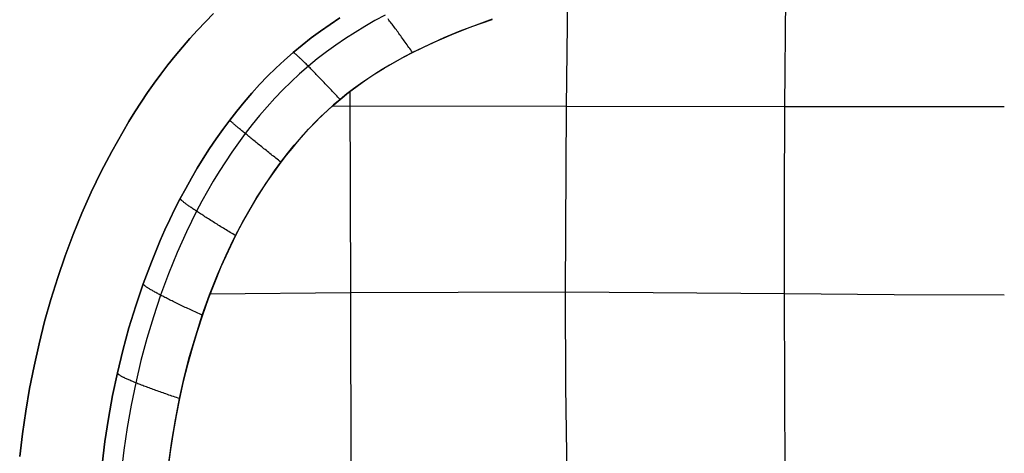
# Model space of a CAD drawing. Extents: x -383 to 1849, y -1185 to -529.
# Tile 411 of 656: x -356 to -58, y -856 to -725. Entities that reach past the tile are written whole.
import ezdxf

# ---------------------------------------------------------------- set-up
doc = ezdxf.new("R2010")
doc.units = 0
doc.layers.add('PREDEFINITO', color=7, linetype='CONTINUOUS')

msp = doc.modelspace()

# ---------------------------------------------------------------- linework, layer by layer
at = {"layer": 'PREDEFINITO'}
for p, q in [((-124.23, -751.49, 447.46), (-123.9, -707.67, 441.23)), ((-190.28, -751.35, 444.44), (-189.81, -718.29, 440.6)), ((-299.39, -725.74, 420), (-296.95, -723.28, 420)), ((-299.39, -725.74, 370), (-296.95, -723.28, 370)), ((-296.95, -723.28, 395), (-299.39, -725.74, 395)), ((-301.78, -728.25, 420), (-299.39, -725.74, 420)), ((-301.78, -728.25, 370), (-299.39, -725.74, 370)), ((-299.39, -725.74, 395), (-301.78, -728.25, 395)), ((-258.81, -724.61, 420), (-261.74, -726.54, 420)), ((-258.81, -724.61, 370), (-261.74, -726.54, 370)), ((-261.74, -726.54, 395), (-258.81, -724.61, 395)), ((-258.81, -724.61, 420), (-261.74, -726.54, 420)), ((-248.19, -725.41, 433.58), (-251.2, -727.15, 433.56)), ((-245.13, -723.75, 433.59), (-248.19, -725.41, 433.58)), ((-243.97, -725.22, 435.16), (-244.21, -724.91, 434.86)), ((-243.73, -725.53, 435.45), (-243.97, -725.22, 435.16)), ((-243.49, -725.85, 435.74), (-243.73, -725.53, 435.45)), ((-243.24, -726.17, 436.01), (-243.49, -725.85, 435.74)), ((-242.99, -726.5, 436.29), (-243.24, -726.17, 436.01)), ((-218.88, -727.23, 440.31), (-212.73, -725.02, 440.37)), ((-212.69, -724.99, 440.37), (-217.61, -726.75, 440.33)), ((-304.11, -730.82, 420), (-301.78, -728.25, 420)), ((-304.11, -730.82, 370), (-301.78, -728.25, 370)), ((-301.78, -728.25, 395), (-304.11, -730.82, 395)), ((-264.63, -728.55, 420), (-267.45, -730.63, 420)), ((-264.63, -728.55, 370), (-267.45, -730.63, 370)), ((-267.45, -730.63, 395), (-264.63, -728.55, 395)), ((-264.63, -728.55, 420), (-267.45, -730.63, 420)), ((-261.74, -726.54, 420), (-264.63, -728.55, 420)), ((-261.74, -726.54, 370), (-264.63, -728.55, 370)), ((-264.63, -728.55, 395), (-261.74, -726.54, 395)), ((-261.74, -726.54, 420), (-264.63, -728.55, 420)), ((-254.18, -728.96, 433.55), (-257.11, -730.85, 433.53)), ((-251.2, -727.15, 433.56), (-254.18, -728.96, 433.55)), ((-242.74, -726.83, 436.55), (-242.99, -726.5, 436.29)), ((-242.48, -727.17, 436.8), (-242.74, -726.83, 436.55)), ((-242.23, -727.51, 437.05), (-242.48, -727.17, 436.8)), ((-241.97, -727.86, 437.29), (-242.23, -727.51, 437.05)), ((-241.7, -728.21, 437.52), (-241.97, -727.86, 437.29)), ((-241.44, -728.57, 437.75), (-241.7, -728.21, 437.52)), ((-241.18, -728.93, 437.96), (-241.44, -728.57, 437.75)), ((-240.91, -729.29, 438.17), (-241.18, -728.93, 437.96)), ((-240.64, -729.66, 438.36), (-240.91, -729.29, 438.17)), ((-222.5, -728.63, 440.28), (-227.34, -730.64, 440.23)), ((-224.96, -729.63, 440.26), (-218.88, -727.23, 440.31)), ((-217.61, -726.75, 440.33), (-222.5, -728.63, 440.28)), ((-306.39, -733.44, 420), (-304.11, -730.82, 420)), ((-306.39, -733.44, 370), (-304.11, -730.82, 370)), ((-304.11, -730.82, 395), (-306.39, -733.44, 395)), ((-304.11, -730.82, 420), (-304.11, -730.82, 370)), ((-267.45, -730.63, 420), (-270.22, -732.8, 420)), ((-267.45, -730.63, 370), (-270.22, -732.8, 370)), ((-270.22, -732.8, 395), (-267.45, -730.63, 395)), ((-267.45, -730.63, 420), (-270.22, -732.8, 420)), ((-257.11, -730.85, 433.53), (-260, -732.81, 433.52)), ((-240.37, -730.03, 438.55), (-240.64, -729.66, 438.36)), ((-240.1, -730.41, 438.73), (-240.37, -730.03, 438.55)), ((-239.83, -730.78, 438.9), (-240.1, -730.41, 438.73)), ((-239.56, -731.17, 439.06), (-239.83, -730.78, 438.9)), ((-239.29, -731.55, 439.21), (-239.56, -731.17, 439.06)), ((-239.01, -731.93, 439.35), (-239.29, -731.55, 439.21)), ((-238.74, -732.32, 439.48), (-239.01, -731.93, 439.35)), ((-233.9, -733.63, 440.17), (-230.95, -732.23, 440.2)), ((-227.34, -730.64, 440.23), (-232.12, -732.79, 440.19)), ((-230.95, -732.23, 440.2), (-227.97, -730.9, 440.23)), ((-227.97, -730.9, 440.23), (-224.96, -729.63, 440.26)), ((-308.61, -736.1, 420), (-306.39, -733.44, 420)), ((-308.61, -736.1, 370), (-306.39, -733.44, 370)), ((-306.39, -733.44, 395), (-308.61, -736.1, 395)), ((-272.92, -735.04, 420), (-275.55, -737.37, 420)), ((-272.92, -735.04, 370), (-275.55, -737.37, 370)), ((-275.55, -737.37, 395), (-272.92, -735.04, 395)), ((-272.92, -735.04, 420), (-275.55, -737.37, 420)), ((-270.22, -732.8, 420), (-272.92, -735.04, 420)), ((-270.22, -732.8, 370), (-272.92, -735.04, 370)), ((-272.92, -735.04, 395), (-270.22, -732.8, 395)), ((-270.22, -732.8, 420), (-272.92, -735.04, 420)), ((-272.92, -735.04, 420), (-272.92, -735.04, 370)), ((-272.89, -735.05, 420.46), (-272.92, -735.04, 420)), ((-272.85, -735.06, 420.93), (-272.89, -735.05, 420.46)), ((-272.8, -735.08, 421.4), (-272.85, -735.06, 420.93)), ((-272.75, -735.11, 421.86), (-272.8, -735.08, 421.4)), ((-272.69, -735.15, 422.33), (-272.75, -735.11, 421.86)), ((-272.62, -735.19, 422.8), (-272.69, -735.15, 422.33)), ((-272.54, -735.25, 423.27), (-272.62, -735.19, 422.8)), ((-272.46, -735.31, 423.73), (-272.54, -735.25, 423.27)), ((-262.83, -734.87, 433.51), (-265.6, -737, 433.5)), ((-260, -732.81, 433.52), (-262.83, -734.87, 433.51)), ((-239.72, -736.59, 440.12), (-236.83, -735.08, 440.15)), ((-236.84, -735.09, 440.15), (-239.16, -736.3, 440.13)), ((-238.47, -732.71, 439.61), (-238.74, -732.32, 439.48)), ((-238.19, -733.1, 439.72), (-238.47, -732.71, 439.61)), ((-237.92, -733.5, 439.82), (-238.19, -733.1, 439.72)), ((-237.65, -733.89, 439.92), (-237.92, -733.5, 439.82)), ((-237.37, -734.28, 440.01), (-237.65, -733.89, 439.92)), ((-237.1, -734.68, 440.08), (-237.37, -734.28, 440.01)), ((-236.83, -735.08, 440.15), (-237.1, -734.68, 440.08)), ((-232.12, -732.79, 440.19), (-236.84, -735.09, 440.15)), ((-236.83, -735.08, 440.15), (-233.9, -733.63, 440.17)), ((-310.77, -738.81, 420), (-308.61, -736.1, 420)), ((-310.77, -738.81, 370), (-308.61, -736.1, 370)), ((-308.61, -736.1, 395), (-310.77, -738.81, 395)), ((-275.55, -737.37, 420), (-278.11, -739.77, 420)), ((-275.55, -737.37, 370), (-278.11, -739.77, 370)), ((-278.11, -739.77, 395), (-275.55, -737.37, 395)), ((-275.55, -737.37, 420), (-278.11, -739.77, 420)), ((-272.36, -735.39, 424.19), (-272.46, -735.31, 423.73)), ((-272.26, -735.47, 424.66), (-272.36, -735.39, 424.19)), ((-272.16, -735.56, 425.12), (-272.26, -735.47, 424.66)), ((-272.04, -735.65, 425.57), (-272.16, -735.56, 425.12)), ((-271.92, -735.76, 426.03), (-272.04, -735.65, 425.57)), ((-271.79, -735.88, 426.47), (-271.92, -735.76, 426.03)), ((-271.65, -736, 426.92), (-271.79, -735.88, 426.47)), ((-271.5, -736.13, 427.36), (-271.65, -736, 426.92)), ((-271.35, -736.27, 427.8), (-271.5, -736.13, 427.36)), ((-271.19, -736.42, 428.23), (-271.35, -736.27, 427.8)), ((-271.02, -736.57, 428.65), (-271.19, -736.42, 428.23)), ((-270.85, -736.74, 429.07), (-271.02, -736.57, 428.65)), ((-270.66, -736.91, 429.48), (-270.85, -736.74, 429.07)), ((-270.48, -737.09, 429.89), (-270.66, -736.91, 429.48)), ((-270.28, -737.27, 430.28), (-270.48, -737.09, 429.89)), ((-270.09, -737.46, 430.67), (-270.28, -737.27, 430.28)), ((-269.88, -737.66, 431.06), (-270.09, -737.46, 430.67)), ((-269.67, -737.87, 431.43), (-269.88, -737.66, 431.06)), ((-269.46, -738.08, 431.8), (-269.67, -737.87, 431.43)), ((-269.24, -738.3, 432.15), (-269.46, -738.08, 431.8)), ((-265.6, -737, 433.5), (-268.31, -739.22, 433.49)), ((-245.4, -739.83, 440.08), (-242.58, -738.17, 440.1)), ((-241.46, -737.55, 440.11), (-243.73, -738.84, 440.09)), ((-242.58, -738.17, 440.1), (-239.72, -736.59, 440.12)), ((-239.16, -736.3, 440.13), (-241.46, -737.55, 440.11)), ((-312.87, -741.57, 420), (-310.77, -738.81, 420)), ((-312.87, -741.57, 370), (-310.77, -738.81, 370)), ((-310.77, -738.81, 395), (-312.87, -741.57, 395)), ((-278.11, -739.77, 420), (-280.61, -742.24, 420)), ((-278.11, -739.77, 370), (-280.61, -742.24, 370)), ((-280.61, -742.24, 395), (-278.11, -739.77, 395)), ((-278.11, -739.77, 420), (-280.61, -742.24, 420)), ((-268.31, -739.22, 433.49), (-270.95, -741.53, 433.49)), ((-269.01, -738.52, 432.5), (-269.24, -738.3, 432.15)), ((-268.78, -738.75, 432.84), (-269.01, -738.52, 432.5)), ((-268.55, -738.99, 433.17), (-268.78, -738.75, 432.84)), ((-268.31, -739.22, 433.49), (-268.55, -738.99, 433.17)), ((-268.06, -739.48, 433.82), (-268.31, -739.22, 433.49)), ((-267.8, -739.73, 434.13), (-268.06, -739.48, 433.82)), ((-267.55, -740, 434.44), (-267.8, -739.73, 434.13)), ((-267.28, -740.26, 434.75), (-267.55, -740, 434.44)), ((-267.02, -740.54, 435.05), (-267.28, -740.26, 434.75)), ((-266.74, -740.81, 435.34), (-267.02, -740.54, 435.05)), ((-266.47, -741.09, 435.62), (-266.74, -740.81, 435.34)), ((-266.19, -741.38, 435.9), (-266.47, -741.09, 435.62)), ((-245.97, -740.18, 440.08), (-248.18, -741.57, 440.06)), ((-248.17, -741.55, 440.06), (-245.4, -739.83, 440.08)), ((-243.73, -738.84, 440.09), (-245.97, -740.18, 440.08)), ((-314.92, -744.36, 420), (-312.87, -741.57, 420)), ((-314.92, -744.36, 370), (-312.87, -741.57, 370)), ((-312.87, -741.57, 395), (-314.92, -744.36, 395)), ((-312.87, -741.57, 420), (-312.87, -741.57, 370)), ((-280.61, -742.24, 420), (-283.04, -744.78, 420)), ((-280.61, -742.24, 370), (-283.04, -744.78, 370)), ((-283.04, -744.78, 395), (-280.61, -742.24, 395)), ((-280.61, -742.24, 420), (-283.04, -744.78, 420)), ((-273.51, -743.91, 433.49), (-276.01, -746.36, 433.48)), ((-270.95, -741.53, 433.49), (-273.51, -743.91, 433.49)), ((-265.91, -741.67, 436.17), (-266.19, -741.38, 435.9)), ((-265.62, -741.97, 436.43), (-265.91, -741.67, 436.17)), ((-265.33, -742.27, 436.68), (-265.62, -741.97, 436.43)), ((-265.03, -742.57, 436.93), (-265.33, -742.27, 436.68)), ((-264.74, -742.88, 437.17), (-265.03, -742.57, 436.93)), ((-264.44, -743.19, 437.39), (-264.74, -742.88, 437.17)), ((-264.13, -743.51, 437.62), (-264.44, -743.19, 437.39)), ((-263.83, -743.83, 437.83), (-264.13, -743.51, 437.62)), ((-263.52, -744.15, 438.03), (-263.83, -743.83, 437.83)), ((-263.21, -744.48, 438.23), (-263.52, -744.15, 438.03)), ((-253.57, -745.23, 440.03), (-250.9, -743.35, 440.04)), ((-250.36, -743, 440.05), (-252.5, -744.48, 440.04)), ((-250.9, -743.35, 440.04), (-248.17, -741.55, 440.06)), ((-248.18, -741.57, 440.06), (-250.36, -743, 440.05)), ((-316.92, -747.2, 420), (-314.92, -744.36, 420)), ((-316.92, -747.2, 370), (-314.92, -744.36, 370)), ((-314.92, -744.36, 395), (-316.92, -747.2, 395)), ((-283.04, -744.78, 420), (-285.4, -747.38, 420)), ((-283.04, -744.78, 370), (-285.4, -747.38, 370)), ((-285.4, -747.38, 395), (-283.04, -744.78, 395)), ((-283.04, -744.78, 420), (-285.4, -747.38, 420)), ((-276.01, -746.36, 433.48), (-278.42, -748.88, 433.49)), ((-262.9, -744.8, 438.42), (-263.21, -744.48, 438.23)), ((-262.59, -745.14, 438.59), (-262.9, -744.8, 438.42)), ((-262.27, -745.47, 438.76), (-262.59, -745.14, 438.59)), ((-261.95, -745.8, 438.92), (-262.27, -745.47, 438.76)), ((-261.63, -746.14, 439.07), (-261.95, -745.8, 438.92)), ((-261.31, -746.48, 439.21), (-261.63, -746.14, 439.07)), ((-260.99, -746.82, 439.34), (-261.31, -746.48, 439.21)), ((-260.67, -747.17, 439.47), (-260.99, -746.82, 439.34)), ((-260.35, -747.51, 439.58), (-260.67, -747.17, 439.47)), ((-254.61, -746.01, 440.03), (-256.67, -747.59, 440.02)), ((-256.18, -747.2, 440.02), (-253.57, -745.23, 440.03)), ((-255.51, -807.78, 444.53), (-255.63, -746.77, 440.02)), ((-252.5, -744.48, 440.04), (-254.61, -746.01, 440.03)), ((-320.74, -752.98, 420), (-318.86, -750.07, 420)), ((-320.74, -752.98, 370), (-318.86, -750.07, 370)), ((-318.86, -750.07, 395), (-320.74, -752.98, 395)), ((-318.86, -750.07, 420), (-316.92, -747.2, 420)), ((-318.86, -750.07, 370), (-316.92, -747.2, 370)), ((-316.92, -747.2, 395), (-318.86, -750.07, 395)), ((-287.69, -750.04, 420), (-289.92, -752.75, 420)), ((-287.69, -750.04, 370), (-289.92, -752.75, 370)), ((-289.92, -752.75, 395), (-287.69, -750.04, 395)), ((-287.69, -750.04, 420), (-289.92, -752.75, 420)), ((-285.4, -747.38, 420), (-287.69, -750.04, 420)), ((-285.4, -747.38, 370), (-287.69, -750.04, 370)), ((-287.69, -750.04, 395), (-285.4, -747.38, 395)), ((-285.4, -747.38, 420), (-287.69, -750.04, 420)), ((-278.42, -748.88, 433.49), (-280.77, -751.46, 433.49)), ((-261.21, -751.37, 440), (-258.73, -749.24, 440.01)), ((-258.7, -749.23, 440.01), (-260.68, -750.91, 440)), ((-260.02, -747.85, 439.68), (-260.35, -747.51, 439.58)), ((-259.7, -748.2, 439.78), (-260.02, -747.85, 439.68)), ((-259.38, -748.55, 439.86), (-259.7, -748.2, 439.78)), ((-259.05, -748.89, 439.94), (-259.38, -748.55, 439.86)), ((-258.73, -749.24, 440.01), (-259.05, -748.89, 439.94)), ((-258.73, -749.24, 440.01), (-256.18, -747.2, 440.02)), ((-256.67, -747.59, 440.02), (-258.7, -749.23, 440.01)), ((-322.57, -755.93, 420), (-320.74, -752.98, 420)), ((-322.57, -755.93, 370), (-320.74, -752.98, 370)), ((-320.74, -752.98, 395), (-322.57, -755.93, 395)), ((-320.74, -752.98, 420), (-320.74, -752.98, 370)), ((-289.92, -752.75, 420), (-292.08, -755.52, 420)), ((-289.92, -752.75, 370), (-292.08, -755.52, 370)), ((-292.08, -755.52, 395), (-289.92, -752.75, 395)), ((-289.92, -752.75, 420), (-292.08, -755.52, 420)), ((-280.77, -751.46, 433.49), (-283.05, -754.11, 433.49)), ((-262.62, -752.65, 440), (-264.52, -754.44, 440)), ((-263.62, -753.58, 440), (-261.21, -751.37, 440)), ((-260.68, -750.91, 440), (-262.62, -752.65, 440)), ((-190.28, -751.35, 444.44), (-261.11, -751.28, 440)), ((-190.6, -807.54, 449.84), (-190.28, -751.35, 444.44)), ((-124.23, -751.49, 447.46), (-190.28, -751.35, 444.44)), ((-124.37, -779.58, 450.77), (-124.23, -751.49, 447.46)), ((-57.9, -751.46, 448.64), (-124.23, -751.49, 447.46)), ((-324.34, -758.9, 420), (-322.57, -755.93, 420)), ((-324.34, -758.9, 370), (-322.57, -755.93, 370)), ((-322.57, -755.93, 395), (-324.34, -758.9, 395)), ((-292.08, -755.52, 420), (-294.17, -758.34, 420)), ((-292.08, -755.52, 370), (-294.17, -758.34, 370)), ((-294.17, -758.34, 395), (-292.08, -755.52, 395)), ((-292.08, -755.52, 420), (-294.17, -758.34, 420)), ((-292.08, -755.52, 420), (-292.08, -755.52, 370)), ((-292.06, -755.55, 420.46), (-292.08, -755.52, 420)), ((-292.04, -755.57, 420.93), (-292.06, -755.55, 420.46)), ((-292.01, -755.61, 421.4), (-292.04, -755.57, 420.93)), ((-291.97, -755.65, 421.86), (-292.01, -755.61, 421.4)), ((-291.93, -755.7, 422.33), (-291.97, -755.65, 421.86)), ((-291.87, -755.76, 422.8), (-291.93, -755.7, 422.33)), ((-291.8, -755.82, 423.27), (-291.87, -755.76, 422.8)), ((-291.73, -755.89, 423.73), (-291.8, -755.82, 423.27)), ((-291.64, -755.97, 424.2), (-291.73, -755.89, 423.73)), ((-291.55, -756.06, 424.66), (-291.64, -755.97, 424.2)), ((-291.44, -756.15, 425.12), (-291.55, -756.06, 424.66)), ((-283.05, -754.11, 433.49), (-285.26, -756.8, 433.5)), ((-268.22, -758.21, 440), (-265.95, -755.86, 440)), ((-264.52, -754.44, 440), (-266.37, -756.28, 440)), ((-265.95, -755.86, 440), (-263.62, -753.58, 440)), ((-327.74, -764.95, 420), (-324.34, -758.9, 420)), ((-327.74, -764.95, 370), (-324.34, -758.9, 370)), ((-324.34, -758.9, 395), (-327.74, -764.95, 395)), ((-294.17, -758.34, 420), (-296.2, -761.21, 420)), ((-294.17, -758.34, 370), (-296.2, -761.21, 370)), ((-296.2, -761.21, 395), (-294.17, -758.34, 395)), ((-294.17, -758.34, 420), (-296.2, -761.21, 420)), ((-291.33, -756.25, 425.57), (-291.44, -756.15, 425.12)), ((-291.21, -756.36, 426.03), (-291.33, -756.25, 425.57)), ((-291.08, -756.47, 426.48), (-291.21, -756.36, 426.03)), ((-290.94, -756.59, 426.92), (-291.08, -756.47, 426.48)), ((-290.79, -756.72, 427.36), (-290.94, -756.59, 426.92)), ((-290.64, -756.85, 427.8), (-290.79, -756.72, 427.36)), ((-290.47, -756.99, 428.23), (-290.64, -756.85, 427.8)), ((-290.3, -757.14, 428.66), (-290.47, -756.99, 428.23)), ((-290.12, -757.29, 429.08), (-290.3, -757.14, 428.66)), ((-289.93, -757.45, 429.49), (-290.12, -757.29, 429.08)), ((-289.73, -757.62, 429.89), (-289.93, -757.45, 429.49)), ((-289.53, -757.79, 430.29), (-289.73, -757.62, 429.89)), ((-289.32, -757.97, 430.68), (-289.53, -757.79, 430.29)), ((-289.1, -758.15, 431.06), (-289.32, -757.97, 430.68)), ((-288.87, -758.33, 431.44), (-289.1, -758.15, 431.06)), ((-288.64, -758.53, 431.81), (-288.87, -758.33, 431.44)), ((-288.4, -758.72, 432.16), (-288.64, -758.53, 431.81)), ((-288.16, -758.92, 432.51), (-288.4, -758.72, 432.16)), ((-287.91, -759.13, 432.85), (-288.16, -758.92, 432.51)), ((-285.26, -756.8, 433.5), (-287.39, -759.55, 433.5)), ((-270.42, -760.63, 440.01), (-268.22, -758.21, 440)), ((-268.18, -758.16, 440), (-269.94, -760.09, 440.01)), ((-266.37, -756.28, 440), (-268.18, -758.16, 440)), ((-296.2, -761.21, 420), (-298.16, -764.12, 420)), ((-296.2, -761.21, 370), (-298.16, -764.12, 370)), ((-298.16, -764.12, 395), (-296.2, -761.21, 395)), ((-296.2, -761.21, 420), (-298.16, -764.12, 420)), ((-287.39, -759.55, 433.5), (-289.46, -762.35, 433.51)), ((-287.65, -759.34, 433.18), (-287.91, -759.13, 432.85)), ((-287.39, -759.55, 433.5), (-287.65, -759.34, 433.18)), ((-287.12, -759.78, 433.83), (-287.39, -759.55, 433.5)), ((-286.84, -760, 434.15), (-287.12, -759.78, 433.83)), ((-286.55, -760.24, 434.46), (-286.84, -760, 434.15)), ((-286.26, -760.47, 434.76), (-286.55, -760.24, 434.46)), ((-285.97, -760.71, 435.06), (-286.26, -760.47, 434.76)), ((-285.67, -760.96, 435.35), (-285.97, -760.71, 435.06)), ((-285.36, -761.21, 435.64), (-285.67, -760.96, 435.35)), ((-285.05, -761.46, 435.91), (-285.36, -761.21, 435.64)), ((-284.74, -761.71, 436.18), (-285.05, -761.46, 435.91)), ((-284.42, -761.97, 436.44), (-284.74, -761.71, 436.18)), ((-284.09, -762.24, 436.7), (-284.42, -761.97, 436.44)), ((-272.55, -763.11, 440.02), (-270.42, -760.63, 440.01)), ((-269.94, -760.09, 440.01), (-271.67, -762.06, 440.01)), ((-330.94, -771.1, 420), (-327.74, -764.95, 420)), ((-330.94, -771.1, 370), (-327.74, -764.95, 370)), ((-327.74, -764.95, 395), (-330.94, -771.1, 395)), ((-327.74, -764.95, 420), (-327.74, -764.95, 370)), ((-298.16, -764.12, 420), (-300.06, -767.08, 420)), ((-298.16, -764.12, 370), (-300.06, -767.08, 370)), ((-300.06, -767.08, 395), (-298.16, -764.12, 395)), ((-298.16, -764.12, 420), (-300.06, -767.08, 420)), ((-289.46, -762.35, 433.51), (-291.46, -765.19, 433.52)), ((-283.76, -762.5, 436.95), (-284.09, -762.24, 436.7)), ((-283.43, -762.77, 437.18), (-283.76, -762.5, 436.95)), ((-283.1, -763.04, 437.41), (-283.43, -762.77, 437.18)), ((-282.76, -763.31, 437.64), (-283.1, -763.04, 437.41)), ((-282.41, -763.59, 437.85), (-282.76, -763.31, 437.64)), ((-282.07, -763.87, 438.06), (-282.41, -763.59, 437.85)), ((-281.72, -764.15, 438.25), (-282.07, -763.87, 438.06)), ((-281.36, -764.43, 438.44), (-281.72, -764.15, 438.25)), ((-281.01, -764.72, 438.62), (-281.36, -764.43, 438.44)), ((-280.65, -765.01, 438.79), (-281.01, -764.72, 438.62)), ((-280.29, -765.29, 438.95), (-280.65, -765.01, 438.79)), ((-273.35, -764.07, 440.02), (-274.99, -766.11, 440.03)), ((-274.61, -765.64, 440.03), (-272.55, -763.11, 440.02)), ((-271.67, -762.06, 440.01), (-273.35, -764.07, 440.02)), ((-300.06, -767.08, 420), (-301.9, -770.07, 420)), ((-300.06, -767.08, 370), (-301.9, -770.07, 370)), ((-301.9, -770.07, 395), (-300.06, -767.08, 395)), ((-300.06, -767.08, 420), (-301.9, -770.07, 420)), ((-291.46, -765.19, 433.52), (-293.39, -768.08, 433.53)), ((-279.93, -765.58, 439.1), (-280.29, -765.29, 438.95)), ((-279.56, -765.87, 439.24), (-279.93, -765.58, 439.1)), ((-279.2, -766.17, 439.37), (-279.56, -765.87, 439.24)), ((-278.83, -766.46, 439.5), (-279.2, -766.17, 439.37)), ((-278.46, -766.75, 439.61), (-278.83, -766.46, 439.5)), ((-278.09, -767.05, 439.71), (-278.46, -766.75, 439.61)), ((-277.72, -767.34, 439.81), (-278.09, -767.05, 439.71)), ((-277.35, -767.64, 439.9), (-277.72, -767.34, 439.81)), ((-276.98, -767.93, 439.97), (-277.35, -767.64, 439.9)), ((-276.61, -768.23, 440.04), (-276.98, -767.93, 439.97)), ((-276.61, -768.23, 440.04), (-274.61, -765.64, 440.03)), ((-274.99, -766.11, 440.03), (-276.59, -768.19, 440.03)), ((-301.9, -770.07, 420), (-303.67, -773.1, 420)), ((-301.9, -770.07, 370), (-303.67, -773.1, 370)), ((-303.67, -773.1, 395), (-301.9, -770.07, 395)), ((-301.9, -770.07, 420), (-303.67, -773.1, 420)), ((-293.39, -768.08, 433.53), (-295.26, -771, 433.54)), ((-280.4, -773.54, 440.07), (-278.54, -770.86, 440.05)), ((-278.15, -770.3, 440.04), (-279.66, -772.44, 440.06)), ((-278.54, -770.86, 440.05), (-276.61, -768.23, 440.04)), ((-276.59, -768.19, 440.03), (-278.15, -770.3, 440.04)), ((-333.94, -777.35, 420), (-330.94, -771.1, 420)), ((-333.94, -777.35, 370), (-330.94, -771.1, 370)), ((-330.94, -771.1, 395), (-333.94, -777.35, 395)), ((-303.67, -773.1, 420), (-305.39, -776.17, 420)), ((-303.67, -773.1, 370), (-305.39, -776.17, 370)), ((-305.39, -776.17, 395), (-303.67, -773.1, 395)), ((-303.67, -773.1, 420), (-305.39, -776.17, 420)), ((-295.26, -771, 433.54), (-297.06, -773.97, 433.55)), ((-282.2, -776.27, 440.08), (-280.4, -773.54, 440.07)), ((-279.66, -772.44, 440.06), (-281.14, -774.61, 440.07)), ((-305.39, -776.17, 420), (-307.04, -779.26, 420)), ((-305.39, -776.17, 370), (-307.04, -779.26, 370)), ((-307.04, -779.26, 395), (-305.39, -776.17, 395)), ((-305.39, -776.17, 420), (-307.04, -779.26, 420)), ((-297.06, -773.97, 433.55), (-298.8, -776.97, 433.56)), ((-282.57, -776.81, 440.08), (-283.96, -779.03, 440.09)), ((-283.94, -779.03, 440.1), (-282.2, -776.27, 440.08)), ((-281.14, -774.61, 440.07), (-282.57, -776.81, 440.08)), ((-336.75, -783.69, 420), (-333.94, -777.35, 420)), ((-336.75, -783.69, 370), (-333.94, -777.35, 370)), ((-333.94, -777.35, 395), (-336.75, -783.69, 395)), ((-333.94, -777.35, 420), (-333.94, -777.35, 370)), ((-307.04, -779.26, 420), (-308.64, -782.39, 420)), ((-307.04, -779.26, 370), (-308.64, -782.39, 370)), ((-308.64, -782.39, 395), (-307.04, -779.26, 395)), ((-307.04, -779.26, 420), (-308.64, -782.39, 420)), ((-307.04, -779.26, 420), (-307.04, -779.26, 370)), ((-307.04, -779.3, 420.47), (-307.04, -779.26, 420)), ((-307.02, -779.34, 420.93), (-307.04, -779.3, 420.47)), ((-307, -779.38, 421.4), (-307.02, -779.34, 420.93)), ((-306.96, -779.43, 421.87), (-307, -779.38, 421.4)), ((-306.92, -779.49, 422.34), (-306.96, -779.43, 421.87)), ((-306.86, -779.55, 422.81), (-306.92, -779.49, 422.34)), ((-306.79, -779.62, 423.28), (-306.86, -779.55, 422.81)), ((-306.72, -779.7, 423.75), (-306.79, -779.62, 423.28)), ((-306.63, -779.78, 424.22), (-306.72, -779.7, 423.75)), ((-306.54, -779.87, 424.68), (-306.63, -779.78, 424.22)), ((-306.43, -779.96, 425.14), (-306.54, -779.87, 424.68)), ((-298.8, -776.97, 433.56), (-300.48, -780, 433.57)), ((-285.62, -781.83, 440.11), (-283.94, -779.03, 440.1)), ((-283.96, -779.03, 440.09), (-285.31, -781.28, 440.11)), ((-124.4, -808.01, 453.57), (-124.37, -779.58, 450.77)), ((-308.64, -782.39, 420), (-310.18, -785.55, 420)), ((-308.64, -782.39, 370), (-310.18, -785.55, 370)), ((-310.18, -785.55, 395), (-308.64, -782.39, 395)), ((-308.64, -782.39, 420), (-310.18, -785.55, 420)), ((-306.31, -780.06, 425.6), (-306.43, -779.96, 425.14)), ((-306.19, -780.16, 426.06), (-306.31, -780.06, 425.6)), ((-306.05, -780.27, 426.51), (-306.19, -780.16, 426.06)), ((-305.91, -780.39, 426.96), (-306.05, -780.27, 426.51)), ((-305.75, -780.51, 427.4), (-305.91, -780.39, 426.96)), ((-305.58, -780.63, 427.84), (-305.75, -780.51, 427.4)), ((-305.41, -780.76, 428.27), (-305.58, -780.63, 427.84)), ((-305.23, -780.9, 428.7), (-305.41, -780.76, 428.27)), ((-305.03, -781.04, 429.12), (-305.23, -780.9, 428.7)), ((-304.83, -781.19, 429.54), (-305.03, -781.04, 429.12)), ((-304.62, -781.34, 429.94), (-304.83, -781.19, 429.54)), ((-304.4, -781.49, 430.35), (-304.62, -781.34, 429.94)), ((-304.17, -781.65, 430.74), (-304.4, -781.49, 430.35)), ((-303.94, -781.81, 431.12), (-304.17, -781.65, 430.74)), ((-303.7, -781.98, 431.5), (-303.94, -781.81, 431.12)), ((-303.45, -782.15, 431.87), (-303.7, -781.98, 431.5)), ((-303.19, -782.33, 432.23), (-303.45, -782.15, 431.87)), ((-302.93, -782.51, 432.58), (-303.19, -782.33, 432.23)), ((-302.66, -782.69, 432.92), (-302.93, -782.51, 432.58)), ((-302.38, -782.87, 433.26), (-302.66, -782.69, 432.92)), ((-302.1, -783.06, 433.58), (-302.38, -782.87, 433.26)), ((-300.48, -780, 433.57), (-302.1, -783.06, 433.58)), ((-285.31, -781.28, 440.11), (-287.89, -785.82, 440.14)), ((-287.24, -784.67, 440.13), (-285.62, -781.83, 440.11)), ((-339.37, -790.11, 420), (-336.75, -783.69, 420)), ((-339.37, -790.11, 370), (-336.75, -783.69, 370)), ((-336.75, -783.69, 395), (-339.37, -790.11, 395)), ((-310.18, -785.55, 420), (-311.66, -788.73, 420)), ((-310.18, -785.55, 370), (-311.66, -788.73, 370)), ((-311.66, -788.73, 395), (-310.18, -785.55, 395)), ((-310.18, -785.55, 420), (-311.66, -788.73, 420)), ((-302.1, -783.06, 433.58), (-303.66, -786.15, 433.59)), ((-301.8, -783.26, 433.9), (-302.1, -783.06, 433.58)), ((-301.5, -783.45, 434.22), (-301.8, -783.26, 433.9)), ((-301.19, -783.66, 434.54), (-301.5, -783.45, 434.22)), ((-300.87, -783.86, 434.84), (-301.19, -783.66, 434.54)), ((-300.55, -784.07, 435.14), (-300.87, -783.86, 434.84)), ((-300.23, -784.28, 435.44), (-300.55, -784.07, 435.14)), ((-299.89, -784.5, 435.72), (-300.23, -784.28, 435.44)), ((-299.56, -784.72, 436), (-299.89, -784.5, 435.72)), ((-299.21, -784.94, 436.28), (-299.56, -784.72, 436)), ((-298.86, -785.16, 436.54), (-299.21, -784.94, 436.28)), ((-298.51, -785.38, 436.8), (-298.86, -785.16, 436.54)), ((-298.15, -785.61, 437.04), (-298.51, -785.38, 436.8)), ((-297.79, -785.84, 437.28), (-298.15, -785.61, 437.04)), ((-297.42, -786.07, 437.52), (-297.79, -785.84, 437.28)), ((-287.89, -785.82, 440.14), (-290.32, -790.45, 440.17)), ((-288.8, -787.54, 440.15), (-287.24, -784.67, 440.13)), ((-311.66, -788.73, 420), (-313.08, -791.94, 420)), ((-311.66, -788.73, 370), (-313.08, -791.94, 370)), ((-313.08, -791.94, 395), (-311.66, -788.73, 395)), ((-311.66, -788.73, 420), (-313.08, -791.94, 420)), ((-303.66, -786.15, 433.59), (-305.16, -789.27, 433.6)), ((-297.05, -786.31, 437.74), (-297.42, -786.07, 437.52)), ((-296.67, -786.54, 437.96), (-297.05, -786.31, 437.74)), ((-296.29, -786.78, 438.16), (-296.67, -786.54, 437.96)), ((-295.91, -787.02, 438.36), (-296.29, -786.78, 438.16)), ((-295.53, -787.26, 438.55), (-295.91, -787.02, 438.36)), ((-295.14, -787.5, 438.73), (-295.53, -787.26, 438.55)), ((-294.74, -787.74, 438.9), (-295.14, -787.5, 438.73)), ((-294.35, -787.99, 439.06), (-294.74, -787.74, 438.9)), ((-293.95, -788.23, 439.21), (-294.35, -787.99, 439.06)), ((-293.55, -788.48, 439.36), (-293.95, -788.23, 439.21)), ((-293.15, -788.72, 439.49), (-293.55, -788.48, 439.36)), ((-292.75, -788.97, 439.62), (-293.15, -788.72, 439.49)), ((-290.3, -790.44, 440.17), (-288.8, -787.54, 440.15)), ((-341.81, -796.6, 420), (-339.37, -790.11, 420)), ((-341.81, -796.6, 370), (-339.37, -790.11, 370)), ((-339.37, -790.11, 395), (-341.81, -796.6, 395)), ((-339.37, -790.11, 420), (-339.37, -790.11, 370)), ((-305.16, -789.27, 433.6), (-306.6, -792.41, 433.61)), ((-292.34, -789.21, 439.73), (-292.75, -788.97, 439.62)), ((-290.32, -790.45, 440.17), (-292.59, -795.14, 440.2)), ((-291.93, -789.46, 439.84), (-292.34, -789.21, 439.73)), ((-291.53, -789.71, 439.93), (-291.93, -789.46, 439.84)), ((-291.75, -793.37, 440.19), (-290.3, -790.44, 440.17)), ((-291.12, -789.95, 440.02), (-291.53, -789.71, 439.93)), ((-290.71, -790.2, 440.1), (-291.12, -789.95, 440.02)), ((-290.3, -790.44, 440.17), (-290.71, -790.2, 440.1)), ((-313.08, -791.94, 420), (-315.76, -798.44, 420)), ((-313.08, -791.94, 370), (-315.76, -798.44, 370)), ((-315.76, -798.44, 395), (-313.08, -791.94, 395)), ((-313.08, -791.94, 420), (-315.76, -798.44, 420)), ((-306.6, -792.41, 433.61), (-307.98, -795.57, 433.63)), ((-293.14, -796.33, 440.21), (-291.75, -793.37, 440.19)), ((-344.07, -803.15, 420), (-341.81, -796.6, 420)), ((-344.07, -803.15, 370), (-341.81, -796.6, 370)), ((-341.81, -796.6, 395), (-344.07, -803.15, 395)), ((-307.98, -795.57, 433.63), (-310.59, -801.97, 433.65)), ((-292.59, -795.14, 440.2), (-294.72, -799.9, 440.24)), ((-294.48, -799.31, 440.23), (-293.14, -796.33, 440.21)), ((-315.76, -798.44, 420), (-318.23, -805.01, 420)), ((-315.76, -798.44, 370), (-318.23, -805.01, 370)), ((-318.23, -805.01, 395), (-315.76, -798.44, 395)), ((-315.76, -798.44, 420), (-318.23, -805.01, 420)), ((-294.72, -799.9, 440.24), (-296.72, -804.72, 440.28)), ((-295.76, -802.31, 440.25), (-294.48, -799.31, 440.23)), ((-346.15, -809.77, 420), (-344.07, -803.15, 420)), ((-346.15, -809.77, 370), (-344.07, -803.15, 370)), ((-344.07, -803.15, 395), (-346.15, -809.77, 395)), ((-344.07, -803.15, 420), (-344.07, -803.15, 370)), ((-310.59, -801.97, 433.65), (-312.98, -808.45, 433.68)), ((-298.17, -808.39, 440.3), (-295.76, -802.31, 440.25)), ((-318.23, -805.01, 420), (-320.48, -811.67, 420)), ((-318.23, -805.01, 370), (-320.48, -811.67, 370)), ((-320.48, -811.67, 395), (-318.23, -805.01, 395)), ((-318.23, -805.01, 420), (-320.48, -811.67, 420)), ((-318.23, -805.01, 420), (-318.23, -805.01, 370)), ((-318.23, -805.05, 420.47), (-318.23, -805.01, 420)), ((-318.21, -805.1, 420.94), (-318.23, -805.05, 420.47)), ((-318.18, -805.15, 421.41), (-318.21, -805.1, 420.94)), ((-318.15, -805.21, 421.89), (-318.18, -805.15, 421.41)), ((-318.1, -805.27, 422.36), (-318.15, -805.21, 421.89)), ((-318.04, -805.33, 422.83), (-318.1, -805.27, 422.36)), ((-317.97, -805.4, 423.3), (-318.04, -805.33, 422.83)), ((-317.89, -805.47, 423.77), (-317.97, -805.4, 423.3)), ((-317.8, -805.55, 424.24), (-317.89, -805.47, 423.77)), ((-317.7, -805.63, 424.71), (-317.8, -805.55, 424.24)), ((-317.59, -805.72, 425.18), (-317.7, -805.63, 424.71)), ((-317.47, -805.81, 425.64), (-317.59, -805.72, 425.18)), ((-317.33, -805.91, 426.1), (-317.47, -805.81, 425.64)), ((-317.19, -806.01, 426.55), (-317.33, -805.91, 426.1)), ((-317.03, -806.12, 427), (-317.19, -806.01, 426.55)), ((-316.87, -806.23, 427.45), (-317.03, -806.12, 427)), ((-316.69, -806.34, 427.89), (-316.87, -806.23, 427.45)), ((-316.51, -806.46, 428.33), (-316.69, -806.34, 427.89)), ((-316.31, -806.58, 428.76), (-316.51, -806.46, 428.33)), ((-316.11, -806.71, 429.18), (-316.31, -806.58, 428.76)), ((-296.72, -804.72, 440.28), (-298.58, -809.59, 440.31)), ((-315.89, -806.83, 429.6), (-316.11, -806.71, 429.18)), ((-315.67, -806.97, 430.01), (-315.89, -806.83, 429.6)), ((-315.43, -807.1, 430.42), (-315.67, -806.97, 430.01)), ((-315.19, -807.24, 430.81), (-315.43, -807.1, 430.42)), ((-314.94, -807.38, 431.2), (-315.19, -807.24, 430.81)), ((-312.98, -808.45, 433.68), (-315.16, -815, 433.7)), ((-314.68, -807.53, 431.58), (-314.94, -807.38, 431.2)), ((-314.42, -807.68, 431.95), (-314.68, -807.53, 431.58)), ((-314.14, -807.83, 432.32), (-314.42, -807.68, 431.95)), ((-313.86, -807.98, 432.67), (-314.14, -807.83, 432.32)), ((-313.57, -808.13, 433.02), (-313.86, -807.98, 432.67)), ((-313.28, -808.29, 433.35), (-313.57, -808.13, 433.02)), ((-312.98, -808.45, 433.68), (-313.28, -808.29, 433.35)), ((-312.66, -808.62, 434.01), (-312.98, -808.45, 433.68)), ((-312.34, -808.78, 434.33), (-312.66, -808.62, 434.01)), ((-312.01, -808.96, 434.64), (-312.34, -808.78, 434.33)), ((-311.67, -809.13, 434.95), (-312.01, -808.96, 434.64)), ((-311.33, -809.3, 435.26), (-311.67, -809.13, 434.95)), ((-310.98, -809.48, 435.55), (-311.33, -809.3, 435.26)), ((-310.62, -809.66, 435.84), (-310.98, -809.48, 435.55)), ((-310.26, -809.84, 436.13), (-310.62, -809.66, 435.84)), ((-300.37, -814.54, 440.35), (-298.17, -808.39, 440.3)), ((-298.58, -809.59, 440.31), (-300.32, -814.51, 440.35)), ((-255.51, -807.78, 444.53), (-298.1, -808.21, 440.3)), ((-190.6, -807.54, 449.84), (-255.51, -807.78, 444.53)), ((-255.34, -864.87, 447.58), (-255.51, -807.78, 444.53)), ((-190.42, -836.11, 451.96), (-190.6, -807.54, 449.84)), ((-124.4, -808.01, 453.57), (-190.6, -807.54, 449.84)), ((-124.29, -836.52, 455.79), (-124.4, -808.01, 453.57)), ((-91.16, -808.32, 454.61), (-124.4, -808.01, 453.57)), ((-57.9, -808.46, 454.97), (-91.16, -808.32, 454.61)), ((-348.03, -816.44, 420), (-346.15, -809.77, 420)), ((-348.03, -816.44, 370), (-346.15, -809.77, 370)), ((-346.15, -809.77, 395), (-348.03, -816.44, 395)), ((-320.48, -811.67, 420), (-322.53, -818.38, 420)), ((-320.48, -811.67, 370), (-322.53, -818.38, 370)), ((-322.53, -818.38, 395), (-320.48, -811.67, 395)), ((-320.48, -811.67, 420), (-322.53, -818.38, 420)), ((-309.9, -810.03, 436.4), (-310.26, -809.84, 436.13)), ((-309.52, -810.21, 436.67), (-309.9, -810.03, 436.4)), ((-309.15, -810.4, 436.93), (-309.52, -810.21, 436.67)), ((-308.76, -810.59, 437.18), (-309.15, -810.4, 436.93)), ((-308.38, -810.78, 437.42), (-308.76, -810.59, 437.18)), ((-307.98, -810.97, 437.66), (-308.38, -810.78, 437.42)), ((-307.59, -811.16, 437.88), (-307.98, -810.97, 437.66)), ((-307.18, -811.36, 438.1), (-307.59, -811.16, 437.88)), ((-306.78, -811.55, 438.31), (-307.18, -811.36, 438.1)), ((-306.37, -811.75, 438.51), (-306.78, -811.55, 438.31)), ((-305.96, -811.95, 438.7), (-306.37, -811.75, 438.51)), ((-305.54, -812.15, 438.88), (-305.96, -811.95, 438.7)), ((-305.12, -812.34, 439.06), (-305.54, -812.15, 438.88)), ((-304.7, -812.54, 439.22), (-305.12, -812.34, 439.06)), ((-304.27, -812.74, 439.38), (-304.7, -812.54, 439.22)), ((-315.16, -815, 433.7), (-317.14, -821.6, 433.73)), ((-303.84, -812.94, 439.52), (-304.27, -812.74, 439.38)), ((-303.41, -813.14, 439.66), (-303.84, -812.94, 439.52)), ((-302.98, -813.34, 439.78), (-303.41, -813.14, 439.66)), ((-302.55, -813.54, 439.9), (-302.98, -813.34, 439.78)), ((-302.12, -813.74, 440.01), (-302.55, -813.54, 439.9)), ((-302.37, -820.75, 440.4), (-300.37, -814.54, 440.35)), ((-301.68, -813.94, 440.11), (-302.12, -813.74, 440.01)), ((-300.32, -814.51, 440.35), (-301.94, -819.48, 440.39)), ((-301.24, -814.14, 440.2), (-301.68, -813.94, 440.11)), ((-300.81, -814.34, 440.28), (-301.24, -814.14, 440.2)), ((-300.37, -814.54, 440.35), (-300.81, -814.34, 440.28)), ((-349.73, -823.16, 420), (-348.03, -816.44, 420)), ((-349.73, -823.16, 370), (-348.03, -816.44, 370)), ((-348.03, -816.44, 395), (-349.73, -823.16, 395)), ((-348.03, -816.44, 420), (-348.03, -816.44, 370)), ((-322.53, -818.38, 420), (-324.38, -825.16, 420)), ((-322.53, -818.38, 370), (-324.38, -825.16, 370)), ((-324.38, -825.16, 395), (-322.53, -818.38, 395)), ((-322.53, -818.38, 420), (-324.38, -825.16, 420)), ((-304.19, -827.03, 440.45), (-302.37, -820.75, 440.4)), ((-301.94, -819.48, 440.39), (-303.46, -824.48, 440.43)), ((-351.24, -829.93, 420), (-349.73, -823.16, 420)), ((-351.24, -829.93, 370), (-349.73, -823.16, 370)), ((-349.73, -823.16, 395), (-351.24, -829.93, 395)), ((-317.14, -821.6, 433.73), (-318.91, -828.26, 433.76)), ((-303.46, -824.48, 440.43), (-304.85, -829.53, 440.47)), ((-324.38, -825.16, 420), (-326.03, -831.99, 420)), ((-324.38, -825.16, 370), (-326.03, -831.99, 370)), ((-326.03, -831.99, 395), (-324.38, -825.16, 395)), ((-324.38, -825.16, 420), (-326.03, -831.99, 420)), ((-305.81, -833.36, 440.51), (-304.19, -827.03, 440.45)), ((-352.58, -836.72, 420), (-351.24, -829.93, 420)), ((-352.58, -836.72, 370), (-351.24, -829.93, 370)), ((-351.24, -829.93, 395), (-352.58, -836.72, 395)), ((-351.24, -829.93, 420), (-351.24, -829.93, 370)), ((-318.91, -828.26, 433.76), (-320.49, -834.97, 433.79)), ((-304.85, -829.53, 440.47), (-306.13, -834.6, 440.51)), ((-326.03, -831.99, 420), (-327.48, -838.86, 420)), ((-326.03, -831.99, 370), (-327.48, -838.86, 370)), ((-327.48, -838.86, 395), (-326.03, -831.99, 395)), ((-326.03, -831.99, 420), (-327.48, -838.86, 420)), ((-326.03, -831.99, 420), (-326.03, -831.99, 370)), ((-326.02, -832.03, 420.47), (-326.03, -831.99, 420)), ((-326, -832.08, 420.95), (-326.02, -832.03, 420.47)), ((-325.98, -832.13, 421.42), (-326, -832.08, 420.95)), ((-325.94, -832.19, 421.9), (-325.98, -832.13, 421.42)), ((-325.89, -832.25, 422.37), (-325.94, -832.19, 421.9)), ((-325.83, -832.31, 422.85), (-325.89, -832.25, 422.37)), ((-325.75, -832.38, 423.33), (-325.83, -832.31, 422.85)), ((-325.67, -832.45, 423.8), (-325.75, -832.38, 423.33)), ((-325.57, -832.52, 424.27), (-325.67, -832.45, 423.8)), ((-325.47, -832.59, 424.74), (-325.57, -832.52, 424.27)), ((-325.35, -832.67, 425.21), (-325.47, -832.59, 424.74)), ((-325.22, -832.76, 425.68), (-325.35, -832.67, 425.21)), ((-325.08, -832.84, 426.14), (-325.22, -832.76, 425.68)), ((-324.92, -832.93, 426.6), (-325.08, -832.84, 426.14)), ((-324.76, -833.03, 427.05), (-324.92, -832.93, 426.6)), ((-324.59, -833.12, 427.5), (-324.76, -833.03, 427.05)), ((-324.4, -833.22, 427.95), (-324.59, -833.12, 427.5)), ((-324.2, -833.32, 428.39), (-324.4, -833.22, 427.95)), ((-324, -833.42, 428.82), (-324.2, -833.32, 428.39)), ((-323.78, -833.53, 429.25), (-324, -833.42, 428.82)), ((-307.25, -839.74, 440.56), (-305.81, -833.36, 440.51)), ((-323.56, -833.64, 429.67), (-323.78, -833.53, 429.25)), ((-323.32, -833.75, 430.09), (-323.56, -833.64, 429.67)), ((-323.07, -833.87, 430.5), (-323.32, -833.75, 430.09)), ((-322.82, -833.98, 430.9), (-323.07, -833.87, 430.5)), ((-322.56, -834.1, 431.29), (-322.82, -833.98, 430.9)), ((-322.28, -834.22, 431.67), (-322.56, -834.1, 431.29)), ((-322, -834.34, 432.05), (-322.28, -834.22, 431.67)), ((-321.72, -834.47, 432.41), (-322, -834.34, 432.05)), ((-320.49, -834.97, 433.79), (-321.88, -841.72, 433.82)), ((-321.42, -834.59, 432.77), (-321.72, -834.47, 432.41)), ((-321.12, -834.72, 433.12), (-321.42, -834.59, 432.77)), ((-320.81, -834.84, 433.46), (-321.12, -834.72, 433.12)), ((-320.49, -834.97, 433.79), (-320.81, -834.84, 433.46)), ((-320.16, -835.11, 434.12), (-320.49, -834.97, 433.79)), ((-319.82, -835.24, 434.45), (-320.16, -835.11, 434.12)), ((-319.47, -835.38, 434.77), (-319.82, -835.24, 434.45)), ((-319.12, -835.52, 435.08), (-319.47, -835.38, 434.77)), ((-318.76, -835.66, 435.39), (-319.12, -835.52, 435.08)), ((-318.39, -835.8, 435.69), (-318.76, -835.66, 435.39)), ((-318.02, -835.95, 435.98), (-318.39, -835.8, 435.69)), ((-317.64, -836.09, 436.27), (-318.02, -835.95, 435.98)), ((-317.25, -836.24, 436.54), (-317.64, -836.09, 436.27)), ((-316.86, -836.38, 436.81), (-317.25, -836.24, 436.54)), ((-316.46, -836.53, 437.08), (-316.86, -836.38, 436.81)), ((-306.13, -834.6, 440.51), (-307.29, -839.71, 440.55)), ((-190.08, -864.77, 453.58), (-190.42, -836.11, 451.96)), ((-353.75, -843.55, 420), (-352.58, -836.72, 420)), ((-353.75, -843.55, 370), (-352.58, -836.72, 370)), ((-352.58, -836.72, 395), (-353.75, -843.55, 395)), ((-327.48, -838.86, 420), (-328.73, -845.77, 420)), ((-327.48, -838.86, 370), (-328.73, -845.77, 370)), ((-328.73, -845.77, 395), (-327.48, -838.86, 395)), ((-327.48, -838.86, 420), (-328.73, -845.77, 420)), ((-316.06, -836.68, 437.33), (-316.46, -836.53, 437.08)), ((-315.66, -836.83, 437.58), (-316.06, -836.68, 437.33)), ((-315.24, -836.98, 437.82), (-315.66, -836.83, 437.58)), ((-314.83, -837.13, 438.05), (-315.24, -836.98, 437.82)), ((-314.4, -837.29, 438.27), (-314.83, -837.13, 438.05)), ((-313.98, -837.44, 438.48), (-314.4, -837.29, 438.27)), ((-313.55, -837.59, 438.68), (-313.98, -837.44, 438.48)), ((-313.11, -837.75, 438.88), (-313.55, -837.59, 438.68)), ((-312.68, -837.9, 439.06), (-313.11, -837.75, 438.88)), ((-312.24, -838.05, 439.24), (-312.68, -837.9, 439.06)), ((-311.79, -838.21, 439.41), (-312.24, -838.05, 439.24)), ((-311.35, -838.36, 439.56), (-311.79, -838.21, 439.41)), ((-310.9, -838.52, 439.71), (-311.35, -838.36, 439.56)), ((-310.45, -838.67, 439.85), (-310.9, -838.52, 439.71)), ((-309.99, -838.82, 439.98), (-310.45, -838.67, 439.85)), ((-309.54, -838.98, 440.1), (-309.99, -838.82, 439.98)), ((-309.08, -839.13, 440.21), (-309.54, -838.98, 440.1)), ((-308.62, -839.28, 440.31), (-309.08, -839.13, 440.21)), ((-308.17, -839.43, 440.41), (-308.62, -839.28, 440.31)), ((-307.71, -839.58, 440.49), (-308.17, -839.43, 440.41)), ((-124.09, -865.06, 457.4), (-124.29, -836.52, 455.79)), ((-321.88, -841.72, 433.82), (-323.07, -848.51, 433.84)), ((-308.5, -846.15, 440.62), (-307.25, -839.74, 440.56)), ((-307.29, -839.71, 440.55), (-308.32, -844.84, 440.6)), ((-307.25, -839.74, 440.56), (-307.71, -839.58, 440.49)), ((-354.74, -850.42, 420), (-353.75, -843.55, 420)), ((-354.74, -850.42, 370), (-353.75, -843.55, 370)), ((-353.75, -843.55, 395), (-354.74, -850.42, 395)), ((-353.75, -843.55, 420), (-353.75, -843.55, 370)), ((-308.32, -844.84, 440.6), (-309.22, -849.99, 440.64)), ((-328.73, -845.77, 420), (-329.8, -852.71, 420)), ((-328.73, -845.77, 370), (-329.8, -852.71, 370)), ((-329.8, -852.71, 395), (-328.73, -845.77, 395)), ((-328.73, -845.77, 420), (-329.8, -852.71, 420)), ((-309.57, -852.59, 440.67), (-308.5, -846.15, 440.62)), ((-355.58, -857.31, 420), (-354.74, -850.42, 420)), ((-355.58, -857.31, 370), (-354.74, -850.42, 370)), ((-354.74, -850.42, 395), (-355.58, -857.31, 395)), ((-323.07, -848.51, 433.84), (-324.07, -855.32, 433.87)), ((-309.22, -849.99, 440.64), (-310, -855.16, 440.68)), ((-329.8, -852.71, 420), (-330.66, -859.68, 420)), ((-329.8, -852.71, 370), (-330.66, -859.68, 370)), ((-330.66, -859.68, 395), (-329.8, -852.71, 395)), ((-329.8, -852.71, 420), (-330.66, -859.68, 420)), ((-310.46, -859.06, 440.72), (-309.57, -852.59, 440.67)), ((-324.07, -855.32, 433.87), (-324.89, -862.17, 433.9)), ((-310, -855.16, 440.68), (-310.64, -860.34, 440.73))]:
    msp.add_line(p, q, dxfattribs=at)

doc.saveas('drawing.dxf')
